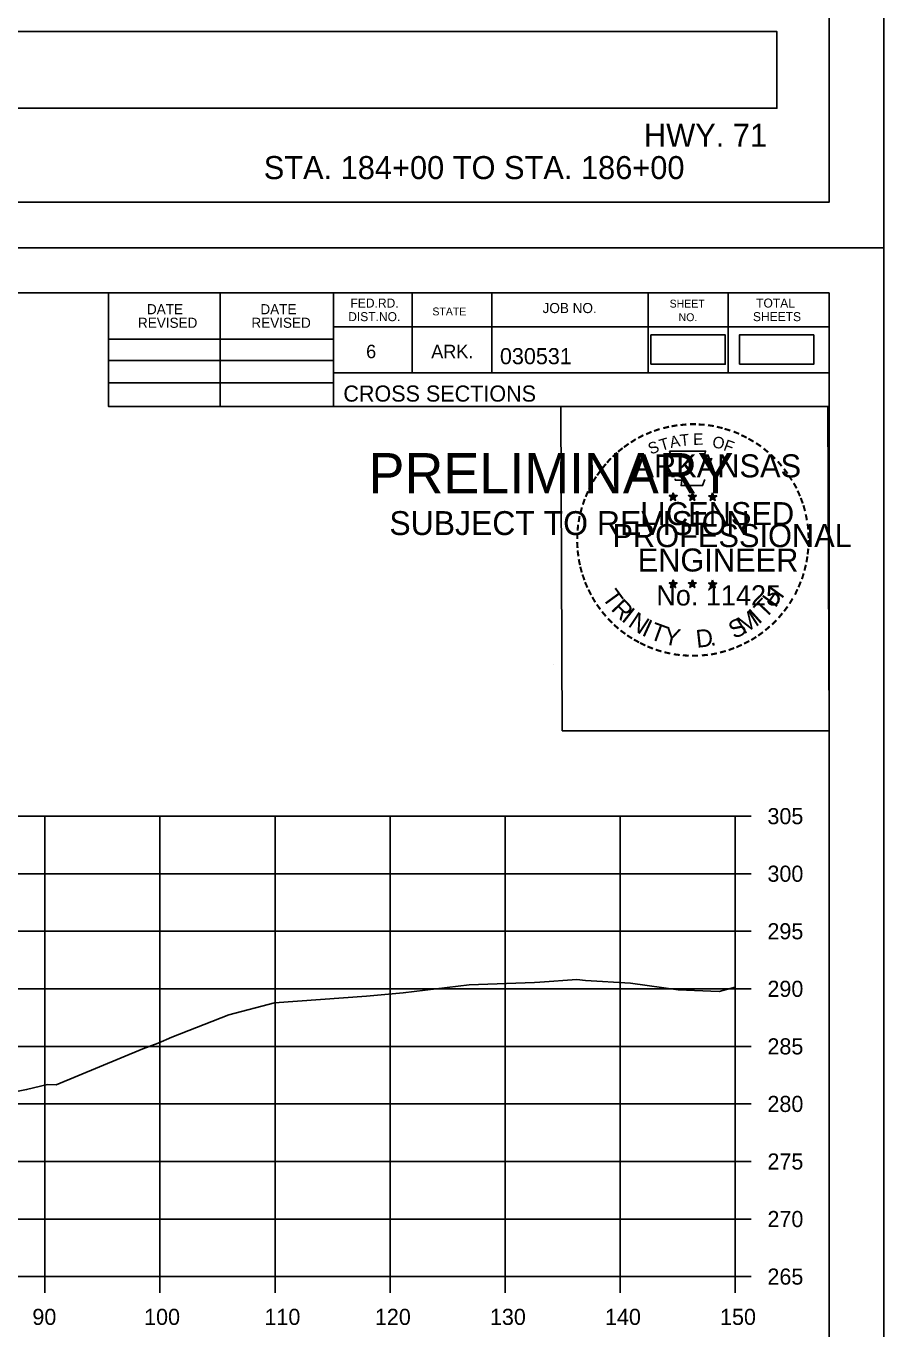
# Model space of a CAD drawing. Extents: x 285 to 4233, y -659 to 3710.
# Drawn here: x 1312 to 1386.6, y 2425 to 2538.2 of the extents above; entities that cross this region are included whole.
import ezdxf

# ---------------------------------------------------------------- set-up
doc = ezdxf.new("R2010")
doc.units = 0
for name, color, linetype in [('R_Axis', 7, 'Continuous'), ('R_Axis Annot', 7, 'Continuous'), ('R_Border', 7, 'Continuous'), ('R_Border PE', 7, 'Continuous'), ('R_Border Prem', 7, 'Continuous'), ('R_Draft', 7, 'Continuous'), ('R_Exist Surface', 7, 'Continuous'), ('R_Grid', 7, 'Continuous'), ('R_No Plot', 7, 'Continuous')]:
    doc.layers.add(name, color=color, linetype=linetype)

msp = doc.modelspace()

# ---------------------------------------------------------------- linework, layer by layer
at = {"layer": 'R_Axis'}
for p, q in [((1373.68, 2429.59), (1373.68, 2469.59)), ((1375.08, 2469.59), (1373.68, 2469.59)), ((1375.08, 2464.59), (1373.68, 2464.59)), ((1375.08, 2459.59), (1373.68, 2459.59)), ((1375.08, 2454.59), (1373.68, 2454.59)), ((1375.08, 2449.59), (1373.68, 2449.59)), ((1375.08, 2444.59), (1373.68, 2444.59)), ((1375.08, 2439.59), (1373.68, 2439.59)), ((1375.08, 2434.59), (1373.68, 2434.59)), ((1073.68, 2429.59), (1373.68, 2429.59)), ((1313.68, 2428.19), (1313.68, 2429.59)), ((1323.68, 2428.19), (1323.68, 2429.59)), ((1333.68, 2428.19), (1333.68, 2429.59)), ((1343.68, 2428.19), (1343.68, 2429.59)), ((1353.68, 2428.19), (1353.68, 2429.59)), ((1363.68, 2428.19), (1363.68, 2429.59)), ((1373.68, 2428.19), (1373.68, 2429.59)), ((1375.08, 2429.59), (1373.68, 2429.59))]:
    msp.add_line(p, q, dxfattribs=at)
at = {"layer": 'R_Axis Annot'}
for points in [[(1237.31, 2531.09), (1377.31, 2531.09), (1377.31, 2537.74), (1237.31, 2537.74)], [(1366.36, 2508.84), (1372.81, 2508.84), (1372.81, 2511.39), (1366.36, 2511.39)], [(1374.05, 2508.84), (1380.51, 2508.84), (1380.51, 2511.39), (1374.05, 2511.39)]]:
    msp.add_lwpolyline(points, close=True, dxfattribs=at)
at = {"layer": 'R_Border'}
for p, q in [((1381.86, 2522.93), (1381.86, 2728.39)), ((1381.86, 2522.93), (1065.68, 2522.93)), ((1065.68, 2515.05), (1381.86, 2515.05)), ((1319.22, 2505.17), (1319.22, 2515.05)), ((1328.9, 2505.17), (1328.9, 2515.05)), ((1338.76, 2515.05), (1338.76, 2505.17)), ((1345.6, 2515.05), (1345.6, 2508.11)), ((1352.54, 2515.05), (1352.54, 2508.11)), ((1366.12, 2515.05), (1366.12, 2508.11)), ((1373.06, 2515.05), (1373.06, 2508.11)), ((1381.86, 2309.59), (1381.86, 2515.05)), ((1381.86, 2512.11), (1338.76, 2512.11)), ((1381.86, 2512.13), (1381.86, 2512.13)), ((1319.22, 2511.03), (1338.76, 2511.03)), ((1319.22, 2509.17), (1338.76, 2509.17)), ((1319.22, 2507.23), (1338.76, 2507.23)), ((1381.86, 2508.11), (1338.76, 2508.11)), ((1341.72, 2508.11), (1381.86, 2508.11)), ((1381.86, 2505.17), (1319.22, 2505.17))]:
    msp.add_line(p, q, dxfattribs=at)
at = {"layer": 'R_Border PE'}
for p, q in [((1367.94, 2497.43), (1368.29, 2497.32)), ((1367.94, 2497.43), (1368.19, 2497.38)), ((1367.94, 2497.43), (1368.18, 2497.3)), ((1368.07, 2497.02), (1368.29, 2497.32)), ((1368.07, 2497.02), (1368.2, 2497.26)), ((1368.07, 2497.02), (1368.29, 2497.24)), ((1368.29, 2497.68), (1368.25, 2497.43)), ((1368.29, 2497.32), (1368.29, 2497.68)), ((1368.29, 2497.68), (1368.34, 2497.43)), ((1368.64, 2497.43), (1368.29, 2497.32)), ((1368.5, 2497.02), (1368.29, 2497.32)), ((1368.5, 2497.02), (1368.29, 2497.23)), ((1368.64, 2497.43), (1368.35, 2497.38)), ((1368.5, 2497.02), (1368.37, 2497.31)), ((1368.64, 2497.43), (1368.43, 2497.32)), ((1369.61, 2497.43), (1369.96, 2497.32)), ((1369.61, 2497.43), (1369.86, 2497.38)), ((1369.61, 2497.43), (1369.85, 2497.3)), ((1369.74, 2497.02), (1369.96, 2497.32)), ((1369.74, 2497.02), (1369.87, 2497.26)), ((1369.74, 2497.02), (1369.96, 2497.24)), ((1369.96, 2497.68), (1369.92, 2497.43)), ((1369.96, 2497.32), (1369.96, 2497.68)), ((1369.96, 2497.68), (1370.01, 2497.43)), ((1370.31, 2497.43), (1369.96, 2497.32)), ((1370.17, 2497.02), (1369.96, 2497.32)), ((1370.17, 2497.02), (1369.96, 2497.23)), ((1370.31, 2497.43), (1370.02, 2497.38)), ((1370.17, 2497.02), (1370.04, 2497.31)), ((1370.31, 2497.43), (1370.1, 2497.32)), ((1371.38, 2497.41), (1371.72, 2497.3)), ((1371.38, 2497.41), (1371.63, 2497.37)), ((1371.38, 2497.41), (1371.61, 2497.29)), ((1371.51, 2497.01), (1371.72, 2497.3)), ((1371.51, 2497.01), (1371.63, 2497.25)), ((1371.51, 2497.01), (1371.72, 2497.22)), ((1371.72, 2497.67), (1371.68, 2497.42)), ((1371.72, 2497.3), (1371.72, 2497.67)), ((1371.72, 2497.67), (1371.77, 2497.42)), ((1372.07, 2497.41), (1371.72, 2497.3)), ((1371.94, 2497.01), (1371.72, 2497.3)), ((1371.94, 2497.01), (1371.72, 2497.22)), ((1372.07, 2497.41), (1371.79, 2497.37)), ((1371.94, 2497.01), (1371.8, 2497.3)), ((1372.07, 2497.41), (1371.87, 2497.31)), ((1368.29, 2490.11), (1368.25, 2489.86)), ((1368.29, 2489.74), (1368.29, 2490.11)), ((1368.29, 2490.11), (1368.34, 2489.86)), ((1369.96, 2490.11), (1369.91, 2489.86)), ((1369.96, 2489.74), (1369.96, 2490.11)), ((1369.96, 2490.11), (1370, 2489.86)), ((1371.72, 2490.1), (1371.68, 2489.85)), ((1371.72, 2489.73), (1371.72, 2490.1)), ((1371.72, 2490.1), (1371.77, 2489.85)), ((1367.94, 2489.85), (1368.29, 2489.74)), ((1367.94, 2489.85), (1368.19, 2489.81)), ((1367.94, 2489.85), (1368.17, 2489.73)), ((1368.07, 2489.45), (1368.29, 2489.74)), ((1368.07, 2489.45), (1368.2, 2489.69)), ((1368.07, 2489.45), (1368.28, 2489.66)), ((1368.5, 2489.45), (1368.28, 2489.66)), ((1368.63, 2489.85), (1368.29, 2489.74)), ((1368.5, 2489.45), (1368.29, 2489.74)), ((1368.63, 2489.85), (1368.35, 2489.8)), ((1368.5, 2489.45), (1368.36, 2489.74)), ((1368.63, 2489.85), (1368.43, 2489.75)), ((1369.61, 2489.85), (1369.96, 2489.74)), ((1369.61, 2489.85), (1369.86, 2489.81)), ((1369.61, 2489.85), (1369.84, 2489.73)), ((1369.74, 2489.45), (1369.96, 2489.74)), ((1369.74, 2489.45), (1369.87, 2489.69)), ((1369.74, 2489.45), (1369.95, 2489.66)), ((1370.17, 2489.45), (1369.95, 2489.66)), ((1370.3, 2489.85), (1369.96, 2489.74)), ((1370.17, 2489.45), (1369.96, 2489.74)), ((1370.3, 2489.85), (1370.02, 2489.8)), ((1370.17, 2489.45), (1370.03, 2489.74)), ((1370.3, 2489.85), (1370.1, 2489.75)), ((1371.37, 2489.84), (1371.72, 2489.73)), ((1371.37, 2489.84), (1371.63, 2489.8)), ((1371.37, 2489.84), (1371.61, 2489.72)), ((1371.51, 2489.44), (1371.72, 2489.73)), ((1371.51, 2489.44), (1371.63, 2489.68)), ((1371.51, 2489.44), (1371.72, 2489.65)), ((1372.07, 2489.84), (1371.72, 2489.73)), ((1371.94, 2489.44), (1371.72, 2489.73)), ((1371.94, 2489.44), (1371.72, 2489.65)), ((1372.07, 2489.84), (1371.78, 2489.79)), ((1371.94, 2489.44), (1371.8, 2489.73)), ((1372.07, 2489.84), (1371.87, 2489.74))]:
    msp.add_line(p, q, dxfattribs=at)
for points in [[(1367.98, 2501.3), (1368.25, 2500.48)], [(1371.49, 2500.38), (1371.64, 2500.67), (1370.95, 2500.64), (1371.1, 2501.3), (1367.98, 2501.3)], [(1368.47, 2498.88), (1368.47, 2498.79), (1369.04, 2498.78), (1368.98, 2498.3), (1370.85, 2498.3), (1371.05, 2498.84)], [(1368.29, 2497.68), (1368.5, 2497.02), (1367.94, 2497.43), (1368.64, 2497.43), (1368.07, 2497.02), (1368.29, 2497.68)], [(1369.96, 2497.68), (1370.17, 2497.02), (1369.61, 2497.43), (1370.31, 2497.43), (1369.74, 2497.02), (1369.96, 2497.68)], [(1371.72, 2497.67), (1371.94, 2497.01), (1371.38, 2497.41), (1372.07, 2497.41), (1371.51, 2497.01), (1371.72, 2497.67)], [(1368.29, 2490.11), (1368.5, 2489.45), (1367.94, 2489.85), (1368.63, 2489.85), (1368.07, 2489.45), (1368.29, 2490.11)], [(1369.96, 2490.11), (1370.17, 2489.45), (1369.61, 2489.85), (1370.3, 2489.85), (1369.74, 2489.45), (1369.96, 2490.11)], [(1371.72, 2490.1), (1371.94, 2489.44), (1371.37, 2489.84), (1372.07, 2489.84), (1371.51, 2489.44), (1371.72, 2490.1)]]:
    msp.add_lwpolyline(points, dxfattribs=at)
for centre, radius in [((1368.29, 2497.31), 0.172), ((1368.29, 2497.31), 0.145), ((1368.29, 2497.31), 0.116), ((1368.29, 2497.31), 0.0991), ((1368.29, 2497.31), 0.0747), ((1368.29, 2497.31), 0.0495), ((1368.29, 2497.31), 0.0296), ((1369.96, 2497.31), 0.172), ((1369.96, 2497.31), 0.145), ((1369.96, 2497.31), 0.116), ((1369.96, 2497.31), 0.0991), ((1369.96, 2497.31), 0.0747), ((1369.96, 2497.31), 0.0495), ((1369.96, 2497.31), 0.0296), ((1371.72, 2497.3), 0.172), ((1371.72, 2497.3), 0.145), ((1371.72, 2497.3), 0.116), ((1371.72, 2497.3), 0.0991), ((1371.72, 2497.3), 0.0747), ((1371.72, 2497.3), 0.0495), ((1371.72, 2497.3), 0.0296), ((1368.29, 2489.74), 0.172), ((1368.29, 2489.74), 0.145), ((1368.29, 2489.74), 0.116), ((1368.29, 2489.74), 0.0991), ((1368.29, 2489.74), 0.0747), ((1368.29, 2489.74), 0.0495), ((1368.29, 2489.74), 0.0296), ((1369.95, 2489.74), 0.172), ((1369.95, 2489.74), 0.145), ((1369.95, 2489.74), 0.116), ((1369.95, 2489.74), 0.0991), ((1369.95, 2489.74), 0.0747), ((1369.95, 2489.74), 0.0495), ((1369.95, 2489.74), 0.0296), ((1371.72, 2489.73), 0.172), ((1371.72, 2489.73), 0.145), ((1371.72, 2489.73), 0.116), ((1371.72, 2489.73), 0.0991), ((1371.72, 2489.73), 0.0747), ((1371.72, 2489.73), 0.0495), ((1371.72, 2489.73), 0.0296)]:
    msp.add_circle(centre, radius, dxfattribs=at)
at = {"layer": 'R_Exist Surface'}
msp.add_lwpolyline([(1310.37, 2445.5), (1312.08, 2445.83), (1313.91, 2446.27), (1314.66, 2446.24), (1322.19, 2449.38), (1323.52, 2449.88), (1324.71, 2450.4), (1329.66, 2452.33), (1333.64, 2453.37), (1341.64, 2453.94), (1344.82, 2454.25), (1350.57, 2454.93), (1356.23, 2455.15), (1356.7, 2455.18), (1359.91, 2455.41), (1360.66, 2455.3), (1364.57, 2455.07), (1368.72, 2454.51), (1372.28, 2454.36), (1373.68, 2454.74)], dxfattribs=at)
at = {"layer": 'R_Grid'}
for p, q in [((1073.68, 2469.59), (1373.68, 2469.59)), ((1313.68, 2429.59), (1313.68, 2469.59)), ((1323.68, 2429.59), (1323.68, 2469.59)), ((1333.68, 2429.59), (1333.68, 2469.59)), ((1343.68, 2429.59), (1343.68, 2469.59)), ((1353.68, 2429.59), (1353.68, 2469.59)), ((1363.68, 2429.59), (1363.68, 2469.59)), ((1373.68, 2429.59), (1373.68, 2469.59)), ((1073.68, 2464.59), (1373.68, 2464.59)), ((1073.68, 2459.59), (1373.68, 2459.59)), ((1073.68, 2454.59), (1373.68, 2454.59)), ((1073.68, 2449.59), (1373.68, 2449.59)), ((1073.68, 2444.59), (1373.68, 2444.59)), ((1073.68, 2439.59), (1373.68, 2439.59)), ((1073.68, 2434.59), (1373.68, 2434.59)), ((1073.68, 2429.59), (1373.68, 2429.59))]:
    msp.add_line(p, q, dxfattribs=at)
at = {"layer": 'R_No Plot'}
for p, q in [((1053.28, 2518.95), (1386.61, 2518.95)), ((1053.28, 2518.95), (1386.61, 2518.95)), ((1357.89, 2482.72), (1357.89, 2482.72))]:
    msp.add_line(p, q, dxfattribs=at)
for points in [[(1053.27, 2732.28), (1386.61, 2732.28), (1386.61, 2518.95), (1053.27, 2518.95)], [(1299.6, 2728.39), (1319.22, 2728.39), (1319.22, 2718.51), (1335.33, 2718.51), (1358.53, 2718.51), (1358.65, 2690.35), (1381.86, 2690.35), (1381.86, 2522.93), (1065.68, 2522.93), (1065.68, 2728.39)], [(1053.27, 2518.95), (1386.61, 2518.95), (1386.61, 2305.61), (1053.27, 2305.61)], [(1299.6, 2515.05), (1319.22, 2515.05), (1319.22, 2505.17), (1335.33, 2505.17), (1358.53, 2505.17), (1358.65, 2477.01), (1381.86, 2477.01), (1381.86, 2309.59), (1065.68, 2309.59), (1065.68, 2515.05)], [(1358.53, 2505.17), (1381.74, 2505.17), (1381.86, 2477.01), (1358.65, 2477.01)]]:
    msp.add_lwpolyline(points, close=True, dxfattribs=at)

# ---------------------------------------------------------------- texts
at = {"layer": 'R_Axis Annot'}
for s, p in [('305', (1376.48, 2468.89)), ('300', (1376.48, 2463.89)), ('295', (1376.48, 2458.89)), ('290', (1376.48, 2453.89)), ('285', (1376.48, 2448.89)), ('280', (1376.48, 2443.89)), ('275', (1376.48, 2438.89)), ('270', (1376.48, 2433.89)), ('265', (1376.48, 2428.89)), ('90', (1312.59, 2425.39)), ('100', (1322.3, 2425.39)), ('110', (1332.76, 2425.39)), ('120', (1342.36, 2425.39)), ('130', (1352.36, 2425.39)), ('140', (1362.36, 2425.39)), ('150', (1372.36, 2425.39))]:
    msp.add_text(s, height=1.4, dxfattribs=at).set_placement(p)
at = {"layer": 'R_Border'}
for s, height, p in [('DATE', 0.879, (1322.55, 2513.19)), ('DATE', 0.879, (1332.41, 2513.19)), ('FED.RD.', 0.782, (1340.24, 2513.77)), ('JOB NO.', 0.879, (1356.94, 2513.29)), ('SHEET', 0.684, (1367.98, 2513.77)), ('TOTAL', 0.782, (1375.5, 2513.77)), ('REVISED', 0.879, (1321.77, 2512.01)), ('REVISED', 0.879, (1331.63, 2512.01)), ('DIST.NO.', 0.782, (1340.04, 2512.59)), ('STATE', 0.684, (1347.36, 2513.09)), ('NO.', 0.684, (1368.76, 2512.59)), ('SHEETS', 0.782, (1375.22, 2512.59)), ('6', 1.17, (1341.6, 2509.37)), ('ARK.', 1.172, (1347.26, 2509.37)), ('030531', 1.4, (1353.23, 2508.85)), ('CROSS SECTIONS', 1.4, (1339.62, 2505.6))]:
    msp.add_text(s, height=height, rotation=360, dxfattribs=at).set_placement(p)
at = {"layer": 'R_Border PE'}
for s, height, rotation, p in [('-', 1.6, 10.2193, (1368.16, 2502.83)), ('-', 1.6, 5.8968, (1368.89, 2502.94)), ('-', 1.6, 0.1862, (1369.66, 2503.02)), ('-', 1.6, 357.743, (1370.38, 2503)), ('-', 1.6, 352.1617, (1371.13, 2502.95)), ('-', 1.6, 28.7918, (1365.46, 2501.85)), ('-', 1.6, 24.3072, (1366.1, 2502.16)), ('-', 1.6, 19.1761, (1366.73, 2502.43)), ('T', 1, 16.4036, (1367.25, 2501.31)), ('-', 1.6, 13.6301, (1367.48, 2502.67)), ('A', 1, 11.2132, (1368.08, 2501.56)), ('T', 1, 6.0228, (1368.93, 2501.73)), ('E', 1, 0.8323, (1370.03, 2501.84)), ('O', 1, 350.4515, (1371.64, 2501.63)), ('-', 1.6, 347.2049, (1371.85, 2502.83)), ('-', 1.6, 342.3362, (1372.48, 2502.68)), ('-', 1.6, 337.8551, (1373.22, 2502.46)), ('-', 1.6, 334.1211, (1373.85, 2502.18)), ('-', 1.6, 38.9507, (1363.81, 2500.7)), ('-', 1.6, 36.2317, (1364.29, 2501.08)), ('-', 1.6, 34.0636, (1364.87, 2501.48)), ('S', 1, 21.594, (1366.34, 2500.98)), ('F', 1, 340.0707, (1372.59, 2501.4)), ('-', 1.6, 329.6409, (1374.43, 2501.9)), ('-', 1.6, 325.8627, (1375.07, 2501.54)), ('-', 1.6, 320.5297, (1375.68, 2501.11)), ('-', 1.6, 50.6142, (1362.53, 2499.32)), ('-', 1.6, 48.423, (1362.93, 2499.81)), ('-', 1.6, 42.9622, (1363.38, 2500.29)), ('ARKANSAS', 2, 360, (1364.84, 2499.02)), ('-', 1.6, 315.5786, (1376.28, 2500.63)), ('-', 1.6, 309.8797, (1376.85, 2500.08)), ('-', 1.6, 58.0706, (1361.79, 2498.23)), ('-', 1.6, 54.2325, (1362.12, 2498.75)), ('-', 1.6, 306.6522, (1377.37, 2499.47)), ('-', 1.4, 303.6753, (1377.86, 2498.91)), ('-', 1.6, 62.8713, (1361.48, 2497.61)), ('-', 1.6, 299.6684, (1378.18, 2498.3)), ('-', 1.6, 72.3945, (1361, 2496.37)), ('-', 1.6, 67.7743, (1361.22, 2497)), ('LICENSED', 2, 360, (1365.43, 2494.87)), ('DWB', 0.01, 360, (1368.28, 2497.31)), ('DWB', 0.01, 360, (1369.95, 2497.31)), ('DWB', 0.01, 360, (1371.71, 2497.3)), ('-', 1.6, 294.6628, (1378.5, 2497.69)), ('-', 1.6, 290.5728, (1378.76, 2497.11)), ('-', 1.6, 75.461, (1360.8, 2495.66)), ('-', 1.6, 285.1233, (1378.99, 2496.53)), ('-', 1.6, 280.5493, (1379.19, 2495.79)), ('-', 1.6, 85.1863, (1360.59, 2494.25)), ('-', 1.6, 81.2013, (1360.67, 2494.95)), ('PROFESSIONAL', 2, 360, (1363.01, 2492.96)), ('-', 1.6, 276.5962, (1379.35, 2495.02)), ('-', 1.6, 89.0622, (1360.57, 2493.55)), ('-', 1.6, 274.3301, (1379.41, 2494.3)), ('-', 1.6, 269.9407, (1379.45, 2493.67)), ('-', 1.6, 94.1959, (1360.6, 2492.83)), ('-', 1.6, 98.9479, (1360.68, 2492.16)), ('ENGINEER', 2, 360, (1365.2, 2490.84)), ('-', 1.6, 263.5172, (1379.43, 2493)), ('-', 1.6, 101.7149, (1360.81, 2491.43)), ('-', 1.6, 105.4578, (1360.97, 2490.83)), ('-', 1.6, 255.7626, (1379.25, 2491.67)), ('-', 1.6, 260.9953, (1379.36, 2492.35)), ('-', 1.6, 109.0874, (1361.19, 2490.2)), ('-', 1.6, 252.8681, (1379.07, 2490.95)), ('-', 1.6, 114.0643, (1361.44, 2489.61)), ('-', 1.6, 115.7289, (1361.75, 2488.99)), ('T', 1.54, 306.0406, (1362.05, 2488.58)), ('No. 11425', 1.757, 360, (1366.82, 2487.89)), ('DWB', 0.01, 360, (1368.27, 2489.74)), ('DWB', 0.01, 360, (1369.94, 2489.74)), ('DWB', 0.01, 360, (1371.71, 2489.73)), ('H', 1.54, 54.6088, (1377.17, 2487.62)), ('-', 1.6, 244.6197, (1378.58, 2489.65)), ('-', 1.6, 247.8887, (1378.84, 2490.28)), ('-', 1.6, 120.4471, (1362.1, 2488.4)), ('-', 1.6, 125.8934, (1362.51, 2487.84)), ('R', 1.54, 314.005, (1362.81, 2487.53)), ('T', 1.54, 46.6444, (1376.28, 2486.67)), ('-', 1.6, 233.8452, (1377.79, 2488.24)), ('-', 1.6, 239.0712, (1378.19, 2488.89)), ('-', 1.6, 130.7181, (1362.97, 2487.29)), ('-', 1.6, 134.2238, (1363.49, 2486.74)), ('I', 1.54, 321.9694, (1363.71, 2486.6)), ('N', 1.54, 326.5002, (1364.28, 2486.13)), ('I', 1.54, 335.3603, (1365.48, 2485.34)), ('S', 1.54, 26.9312, (1373.59, 2484.94)), ('M', 1.54, 32.6563, (1374.43, 2485.35)), ('I', 1.54, 42.1136, (1375.72, 2486.2)), ('-', 1.6, 225.7653, (1376.88, 2487.11)), ('-', 1.6, 231.2538, (1377.36, 2487.68)), ('-', 1.6, 138.9338, (1364.01, 2486.28)), ('-', 1.6, 144.6463, (1364.57, 2485.87)), ('T', 1.54, 339.8912, (1366.15, 2485.02)), ('Y', 1.54, 347.8556, (1367.36, 2484.57)), ('D', 1.54, 6.3969, (1370.35, 2484.21)), ('-', 1.6, 215.7363, (1375.81, 2486.13)), ('-', 1.6, 221.0851, (1376.35, 2486.6)), ('-', 1.6, 148.0898, (1365.13, 2485.5)), ('-', 1.6, 151.5704, (1365.71, 2485.18)), ('-', 1.6, 154.6002, (1366.23, 2484.93)), ('-', 1.6, 158.5612, (1366.85, 2484.68)), ('.', 1.54, 13.7642, (1371.54, 2484.34)), ('-', 1.6, 204.2516, (1374.09, 2485.08)), ('-', 1.6, 207.3568, (1374.71, 2485.4)), ('-', 1.6, 212.2491, (1375.27, 2485.74)), ('-', 1.6, 162.7983, (1367.54, 2484.46)), ('-', 1.6, 167.5555, (1368.26, 2484.3)), ('-', 1.6, 173.1155, (1369.03, 2484.19)), ('-', 1.6, 176.5183, (1369.78, 2484.14)), ('-', 1.6, 181.5918, (1370.52, 2484.16)), ('-', 1.6, 185.8167, (1371.33, 2484.23)), ('-', 1.6, 191.2858, (1372.06, 2484.36)), ('-', 1.6, 195.4743, (1372.79, 2484.56)), ('-', 1.6, 200.7184, (1373.47, 2484.81))]:
    msp.add_text(s, height=height, rotation=rotation, dxfattribs=at).set_placement(p)
at = {"layer": 'R_Border Prem'}
for s, height, p in [('PRELIMINARY', 3.5, (1341.81, 2497.63)), ('DWB', 0.01, (1342.55, 2499.48)), ('SUBJECT TO REVISION', 2.0751, (1343.62, 2494.01))]:
    msp.add_text(s, height=height, rotation=360, dxfattribs=at).set_placement(p)
at = {"layer": 'R_Draft'}
for s, p in [('HWY. 71', (1365.75, 2527.74)), ('STA. 184+00 TO STA. 186+00', (1332.7, 2524.93))]:
    msp.add_text(s, height=2, dxfattribs=at).set_placement(p)

doc.saveas('drawing.dxf')
